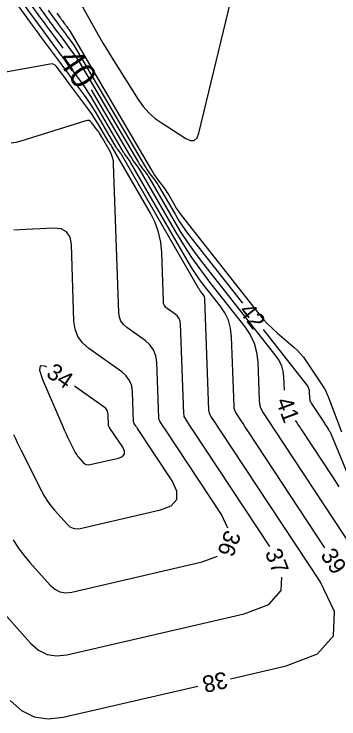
# Model space of a CAD drawing. Extents: x 2384780 to 2405861, y 547869 to 573706.
# Drawn here: x 2390329 to 2390367.8, y 552263.8 to 552348.1 of the extents above; entities that cross this region are included whole.
import ezdxf

# ---------------------------------------------------------------- set-up
doc = ezdxf.new("R2010")
doc.units = 0
doc.layers.add('Old_Level_60', color=7, linetype='Continuous')
doc.layers.add('Old_Level_61', color=7, linetype='Continuous')

msp = doc.modelspace()

# ---------------------------------------------------------------- linework, layer by layer
at = {"layer": 'Old_Level_60'}
for points in [[(2390335.6615, 552351.61225), (2390338.41925, 552346.65175), (2390339.0175, 552345.593), (2390339.6305, 552344.543), (2390340.258, 552343.502), (2390340.90025, 552342.46925), (2390343.81525, 552337.85625), (2390344.40625, 552337.024), (2390345.07725, 552336.272), (2390345.82825, 552335.59975), (2390346.65925, 552335.00725), (2390349.50475, 552333.2025), (2390350.0595, 552332.952), (2390350.50375, 552332.9735), (2390350.83775, 552333.2675), (2390351.0615, 552333.8335), (2390356.6515, 552357.114)], [(2390366.12575, 552284.27625), (2390356.89725, 552298.2635), (2390356.71125, 552298.5455), (2390356.52525, 552298.8275), (2390356.339, 552299.1095), (2390356.153, 552299.3915), (2390355.54525, 552300.3125), (2390355.43025, 552300.51475), (2390355.3455, 552300.72675), (2390355.29125, 552300.9485), (2390355.2675, 552301.18), (2390354.96025, 552309.49525), (2390354.84675, 552310.5045), (2390354.58225, 552311.45825), (2390354.16725, 552312.35675), (2390353.60125, 552313.2), (2390351.50675, 552315.86425), (2390351.0685, 552316.44225), (2390350.652, 552317.035), (2390350.2565, 552317.64225), (2390349.88275, 552318.26375), (2390342.93475, 552330.29625), (2390342.8555, 552330.42875), (2390342.7725, 552330.5585), (2390342.68525, 552330.68575), (2390342.59425, 552330.8105), (2390342.29, 552331.21325), (2390342.22625, 552331.3005), (2390342.165, 552331.3895), (2390342.10625, 552331.48), (2390342.05025, 552331.5725), (2390338.13275, 552338.2335), (2390337.82075, 552338.74825), (2390337.495, 552339.254), (2390337.15575, 552339.7505), (2390336.803, 552340.23825), (2390335.62825, 552341.817), (2390335.3765, 552342.15525), (2390335.12475, 552342.4935), (2390334.873, 552342.83175), (2390334.62125, 552343.17), (2390332.7595, 552345.67175), (2390332.3615, 552346.2085), (2390331.96575, 552346.747), (2390331.57225, 552347.287), (2390331.18075, 552347.8285), (2390329.09, 552350.73225)], [(2390354.828, 552268.61925), (2390361.50025, 552270.158), (2390365.2315, 552271.591), (2390367.14775, 552273.74975), (2390367.24875, 552276.6345), (2390365.5345, 552280.24525), (2390353.60525, 552298.32625), (2390353.4525, 552298.55775), (2390353.29975, 552298.78925), (2390353.147, 552299.02075), (2390352.99425, 552299.25225), (2390352.4955, 552300.00825), (2390352.401, 552300.1745), (2390352.3315, 552300.3485), (2390352.287, 552300.5305), (2390352.26725, 552300.7205), (2390351.777, 552313.99725), (2390351.76025, 552314.1475), (2390351.72075, 552314.2895), (2390351.659, 552314.42325), (2390351.57475, 552314.549), (2390351.26275, 552314.94575), (2390351.1975, 552315.03175), (2390351.1355, 552315.12), (2390351.0765, 552315.2105), (2390351.02075, 552315.303), (2390341.7995, 552331.2725), (2390341.7445, 552331.36475), (2390341.6865, 552331.455), (2390341.626, 552331.54375), (2390341.5625, 552331.6305), (2390341.35075, 552331.91075), (2390341.3065, 552331.9715), (2390341.26375, 552332.0335), (2390341.223, 552332.0965), (2390341.18375, 552332.16075), (2390338.7725, 552336.261), (2390338.394, 552336.885), (2390337.99925, 552337.498), (2390337.588, 552338.10025), (2390337.16025, 552338.6915), (2390335.73625, 552340.605), (2390335.431, 552341.01525), (2390335.126, 552341.42525), (2390334.82075, 552341.83525), (2390334.5155, 552342.24525), (2390332.25875, 552345.278), (2390331.7765, 552345.92875), (2390331.29675, 552346.5815), (2390330.8195, 552347.236), (2390330.345, 552347.8925), (2390329.47725, 552349.0975)], [(2390331.84425, 552349.1005), (2390332.8645, 552347.6835), (2390333.08375, 552347.38025), (2390333.30425, 552347.078), (2390333.52575, 552346.7765), (2390333.7485, 552346.476), (2390334.71025, 552345.18375), (2390334.91625, 552344.90675), (2390335.12225, 552344.63), (2390335.32825, 552344.353), (2390335.5345, 552344.076), (2390336.21175, 552343.16575), (2390336.35425, 552342.969), (2390336.49125, 552342.7685), (2390336.62275, 552342.56425), (2390336.7485, 552342.3565), (2390343.70725, 552330.52425), (2390343.836, 552330.31225), (2390343.971, 552330.104), (2390344.11175, 552329.89975), (2390344.2585, 552329.6995), (2390344.74725, 552329.05175), (2390344.84975, 552328.9115), (2390344.948, 552328.76825), (2390345.0415, 552328.622), (2390345.13075, 552328.47275), (2390348.2375, 552323.09225), (2390348.923, 552321.95275), (2390349.64775, 552320.8395), (2390350.4115, 552319.753), (2390351.21475, 552318.69325), (2390360.2595, 552307.18875), (2390360.63925, 552306.623), (2390360.91775, 552306.02025), (2390361.09525, 552305.38025), (2390361.1715, 552304.70325), (2390361.22975, 552303.12175)], [(2390333.05175, 552348.52025), (2390333.69575, 552347.62575), (2390333.83425, 552347.4345), (2390333.97325, 552347.2435), (2390334.11325, 552347.05325), (2390334.25375, 552346.8635), (2390334.861, 552346.04775), (2390334.991, 552345.873), (2390335.121, 552345.69825), (2390335.25125, 552345.52325), (2390335.38125, 552345.3485), (2390335.80875, 552344.774), (2390335.89875, 552344.64975), (2390335.98525, 552344.523), (2390336.06825, 552344.39425), (2390336.14775, 552344.263), (2390344.55925, 552329.96025), (2390344.7125, 552329.708), (2390344.87275, 552329.4605), (2390345.04025, 552329.21775), (2390345.2145, 552328.9795), (2390345.796, 552328.20925), (2390345.91775, 552328.0425), (2390346.0345, 552327.87225), (2390346.14575, 552327.69825), (2390346.25175, 552327.521), (2390348.21, 552324.13), (2390348.642, 552323.41175), (2390349.09875, 552322.71025), (2390349.58, 552322.02525), (2390350.08625, 552321.35725), (2390356.26525, 552313.498)], [(2390334.09725, 552348.16925), (2390334.17775, 552348.05425), (2390334.25925, 552347.94), (2390334.527, 552347.568), (2390334.58475, 552347.4885), (2390334.6425, 552347.409), (2390334.70075, 552347.33), (2390334.75925, 552347.251), (2390335.01175, 552346.91175), (2390335.06575, 552346.839), (2390335.11975, 552346.7665), (2390335.174, 552346.69375), (2390335.228, 552346.621), (2390335.406, 552346.382), (2390335.44325, 552346.33025), (2390335.47925, 552346.27775), (2390335.51375, 552346.224), (2390335.54675, 552346.1695), (2390345.41125, 552329.39625), (2390345.589, 552329.104), (2390345.77475, 552328.817), (2390345.96875, 552328.5355), (2390346.17075, 552328.2595), (2390346.8445, 552327.36675), (2390346.98575, 552327.1735), (2390347.121, 552326.97625), (2390347.25, 552326.77475), (2390347.373, 552326.56925), (2390348.18225, 552325.1675), (2390348.36075, 552324.87075), (2390348.5495, 552324.58075), (2390348.74875, 552324.29775), (2390348.958, 552324.0215), (2390358.23275, 552312.2245), (2390358.7405, 552311.61075), (2390359.27675, 552311.0245), (2390359.84175, 552310.466), (2390360.4355, 552309.93475), (2390362.42175, 552308.245), (2390362.83275, 552307.86975), (2390363.2145, 552307.46875), (2390363.56675, 552307.04175), (2390363.89, 552306.58875), (2390365.87675, 552303.5875), (2390365.9585, 552303.459), (2390366.03525, 552303.32775), (2390366.10725, 552303.194), (2390366.17425, 552303.0575), (2390366.3855, 552302.60675), (2390366.42975, 552302.51), (2390366.4725, 552302.41225), (2390366.51325, 552302.31375), (2390366.55225, 552302.2145), (2390368.10875, 552298.145)], [(2390359.529, 552284.421), (2390350.31325, 552298.389), (2390350.19375, 552298.57), (2390350.0745, 552298.751), (2390349.955, 552298.932), (2390349.83575, 552299.113), (2390349.4455, 552299.704), (2390349.37175, 552299.834), (2390349.3175, 552299.97), (2390349.2825, 552300.11225), (2390349.26725, 552300.26075), (2390348.87, 552311.02025), (2390348.8205, 552311.37), (2390348.699, 552311.68075), (2390348.5055, 552311.953), (2390348.2405, 552312.18625), (2390347.25675, 552312.885), (2390347.07125, 552313.0485), (2390346.936, 552313.239), (2390346.8515, 552313.45675), (2390346.8175, 552313.7015), (2390346.61725, 552319.57225), (2390346.501, 552320.80925), (2390346.238, 552322.00425), (2390345.8285, 552323.1575), (2390345.2725, 552324.2685), (2390340.6645, 552332.24875), (2390340.63325, 552332.3005), (2390340.60075, 552332.3515), (2390340.5665, 552332.4015), (2390340.53075, 552332.45025), (2390340.4115, 552332.60825), (2390340.3865, 552332.6425), (2390340.3625, 552332.67725), (2390340.3395, 552332.71275), (2390340.3175, 552332.749), (2390339.07475, 552334.86225), (2390338.8025, 552335.31125), (2390338.5185, 552335.75225), (2390338.2225, 552336.1855), (2390337.91475, 552336.611), (2390335.5325, 552339.812), (2390335.32975, 552340.0845), (2390335.127, 552340.357), (2390334.9245, 552340.62925), (2390334.72175, 552340.90175), (2390334.0595, 552341.79175), (2390333.906, 552341.95325), (2390333.7295, 552342.0565), (2390333.53025, 552342.10175), (2390333.30775, 552342.0885), (2390327.05725, 552340.95875)], [(2390354.51875, 552286.6305), (2390353.74475, 552288.26125), (2390347.02125, 552298.45175), (2390346.93525, 552298.58225), (2390346.849, 552298.71275), (2390346.763, 552298.84325), (2390346.677, 552298.97375), (2390346.39575, 552299.39975), (2390346.3425, 552299.4935), (2390346.30325, 552299.5915), (2390346.27825, 552299.694), (2390346.26725, 552299.80125), (2390346.0215, 552306.45675), (2390345.91175, 552307.2305), (2390345.643, 552307.91825), (2390345.2155, 552308.52025), (2390344.62875, 552309.03625), (2390342.45275, 552310.58225), (2390342.04225, 552310.9435), (2390341.7435, 552311.365), (2390341.5565, 552311.8465), (2390341.481, 552312.388), (2390340.8755, 552330.14175), (2390340.8385, 552330.53475), (2390340.755, 552330.914), (2390340.625, 552331.28025), (2390340.44825, 552331.633), (2390339.52925, 552333.225), (2390339.52225, 552333.2365), (2390339.515, 552333.248), (2390339.50725, 552333.25925), (2390339.49925, 552333.27025), (2390339.4725, 552333.30575), (2390339.46675, 552333.3135), (2390339.46125, 552333.32125), (2390339.45625, 552333.32925), (2390339.45125, 552333.3375), (2390339.17175, 552333.8125), (2390339.11075, 552333.9135), (2390339.04675, 552334.0125), (2390338.98025, 552334.11), (2390338.911, 552334.2055), (2390338.25975, 552335.08075), (2390338.10975, 552335.23625), (2390337.939, 552335.327), (2390337.74725, 552335.35325), (2390337.53475, 552335.315), (2390329.77225, 552332.863), (2390329.203, 552332.71675), (2390328.628, 552332.636)], [(2390358.7375, 552310.3535), (2390363.95525, 552303.717), (2390364.08, 552303.531), (2390364.1715, 552303.33275), (2390364.23, 552303.1225), (2390364.255, 552302.89975), (2390364.2825, 552302.1525), (2390364.29875, 552301.99575), (2390364.3355, 552301.8455), (2390364.393, 552301.70175), (2390364.471, 552301.56475), (2390366.05175, 552299.169), (2390366.1265, 552299.0555), (2390366.20125, 552298.94225), (2390366.276, 552298.82875), (2390366.35075, 552298.7155), (2390366.595, 552298.34525), (2390366.6455, 552298.26475), (2390366.69175, 552298.18225), (2390366.73425, 552298.09775), (2390366.7725, 552298.011), (2390371.08625, 552287.60975)], [(2390332.88875, 552305.854), (2390332.65025, 552305.99475), (2390332.10825, 552306.02075), (2390332.01925, 552305.4855), (2390332.383, 552304.38925), (2390334.7925, 552298.7685), (2390334.968, 552298.3675), (2390335.1495, 552297.9695), (2390335.337, 552297.57425), (2390335.5305, 552297.18175), (2390336.289, 552295.67275), (2390336.37325, 552295.518), (2390336.46725, 552295.36975), (2390336.571, 552295.22825), (2390336.68425, 552295.093)], [(2390336.68425, 552295.093), (2390337.23575, 552294.4785), (2390337.41425, 552294.32075), (2390337.61225, 552294.2245), (2390337.8295, 552294.1895), (2390338.06625, 552294.21575), (2390341.4415, 552294.99425), (2390341.91625, 552295.1765), (2390342.16, 552295.451), (2390342.17275, 552295.818), (2390341.95475, 552296.27725), (2390340.43725, 552298.5775), (2390340.41775, 552298.60675), (2390340.3985, 552298.63625), (2390340.379, 552298.66575), (2390340.3595, 552298.69525), (2390340.296, 552298.7915), (2390340.284, 552298.8125), (2390340.27525, 552298.83475), (2390340.2695, 552298.85775), (2390340.267, 552298.882), (2390340.21875, 552300.1915), (2390340.181, 552300.4575), (2390340.08875, 552300.69375), (2390339.94175, 552300.90075), (2390339.74, 552301.078), (2390336.19025, 552303.59975)], [(2390362.6025, 552299.47), (2390362.622, 552299.44025), (2390362.799, 552299.172), (2390362.97575, 552298.904), (2390363.15275, 552298.63575), (2390363.32975, 552298.36775), (2390367.04025, 552292.7435), (2390367.793, 552291.54175)], [(2390328.87375, 552285.2035), (2390329.46875, 552284.26525), (2390330.125, 552283.369), (2390330.8425, 552282.51425), (2390333.28625, 552279.79075), (2390333.83975, 552279.30225), (2390334.45375, 552279.0035), (2390335.1275, 552278.89475), (2390335.8615, 552278.976), (2390351.471, 552282.576), (2390353.295, 552283.2765)], [(2390326.8045, 552277.46975), (2390330.94075, 552272.86), (2390331.878, 552272.033), (2390332.917, 552271.5275), (2390334.0575, 552271.3435), (2390335.29975, 552271.481), (2390356.4855, 552276.367), (2390359.40275, 552277.48725), (2390360.90075, 552279.175), (2390360.95625, 552280.75675)], [(2390328.52475, 552266.008), (2390329.88275, 552264.8095), (2390331.38825, 552264.077), (2390333.041, 552263.81025), (2390334.84125, 552264.0095), (2390350.93025, 552267.72025)]]:
    msp.add_lwpolyline(points, dxfattribs=at)
at = {"layer": 'Old_Level_61'}
for points in [[(2390330.63675, 552349.6805), (2390332.03325, 552347.74125), (2390332.33325, 552347.32625), (2390332.635, 552346.9125), (2390332.93825, 552346.49975), (2390333.24325, 552346.0885), (2390334.5595, 552344.31975), (2390334.8125, 552343.9795)], [(2390338.18675, 552339.0265), (2390342.85525, 552331.08825), (2390342.95975, 552330.91625), (2390343.069, 552330.7475), (2390343.18325, 552330.58175), (2390343.30225, 552330.4195), (2390343.69875, 552329.894), (2390343.78175, 552329.78025), (2390343.86125, 552329.66425), (2390343.93725, 552329.5455), (2390344.0095, 552329.42475), (2390348.26525, 552322.05475), (2390349.204, 552320.49375), (2390350.19675, 552318.969), (2390351.243, 552317.48075), (2390352.34325, 552316.029), (2390356.564, 552310.6605), (2390357.1985, 552309.715), (2390357.664, 552308.7075), (2390357.96025, 552307.63825), (2390358.08775, 552306.50675), (2390358.25875, 552301.8785), (2390358.299, 552301.4885), (2390358.3905, 552301.11525), (2390358.533, 552300.758), (2390358.72675, 552300.41725), (2390359.4435, 552299.33125), (2390359.597, 552299.0985), (2390359.7505, 552298.86575), (2390359.904, 552298.633), (2390360.05775, 552298.40025), (2390369.547, 552284.01725)], [(2390328.92225, 552297.821), (2390329.13425, 552297.3365), (2390329.3535, 552296.8555), (2390329.58025, 552296.37775), (2390329.814, 552295.90325), (2390332.2805, 552290.996), (2390332.6075, 552290.39525), (2390332.972, 552289.8205), (2390333.37425, 552289.271), (2390333.814, 552288.74725), (2390335.31175, 552287.07825), (2390335.651, 552286.77875), (2390336.02725, 552286.59575), (2390336.44025, 552286.529), (2390336.89, 552286.57875), (2390346.45625, 552288.785), (2390347.745, 552289.28), (2390348.407, 552290.02575), (2390348.44175, 552291.02225), (2390347.84975, 552292.26925), (2390343.72925, 552298.5145), (2390343.6765, 552298.5945), (2390343.62375, 552298.6745), (2390343.571, 552298.7545), (2390343.51825, 552298.8345), (2390343.346, 552299.0955), (2390343.31325, 552299.153), (2390343.28925, 552299.213), (2390343.274, 552299.276), (2390343.267, 552299.3415), (2390343.13575, 552302.8975), (2390343.0335, 552303.61925), (2390342.78275, 552304.26125), (2390342.38375, 552304.82275), (2390341.83625, 552305.3045), (2390337.8945, 552308.10475), (2390337.151, 552308.75925), (2390336.60975, 552309.52275), (2390336.27075, 552310.395), (2390336.13425, 552311.376), (2390335.8225, 552320.516), (2390335.66475, 552321.40225), (2390335.26075, 552322.02225), (2390334.61075, 552322.37525), (2390333.7145, 552322.462), (2390330.38525, 552322.3095), (2390329.67175, 552322.275), (2390328.95875, 552322.23675)]]:
    msp.add_lwpolyline(points, dxfattribs=at)

# ---------------------------------------------------------------- texts
at = {"layer": 'Old_Level_60'}
for s, rotation, p in [('42', 308.1745694, (2390355.74725, 552312.53925)), ('34', 325.6737139, (2390332.68225, 552304.82925)), ('41', 290.5999417, (2390360.229, 552301.81325)), ('36', 249.9528389, (2390354.26225, 552286.51175)), ('37', 291.2803889, (2390358.91925, 552283.703)), ('39', 303.4155944, (2390365.5165, 552283.38375)), ('38', 192.9873139, (2390354.22675, 552269.50675))]:
    msp.add_text(s, height=2, rotation=rotation, dxfattribs=at).set_placement(p)
at = {"layer": 'Old_Level_61'}
msp.add_text('40', height=3, rotation=304.2642111, dxfattribs=at).set_placement((2390334.08725, 552342.60225))

doc.saveas('drawing.dxf')
